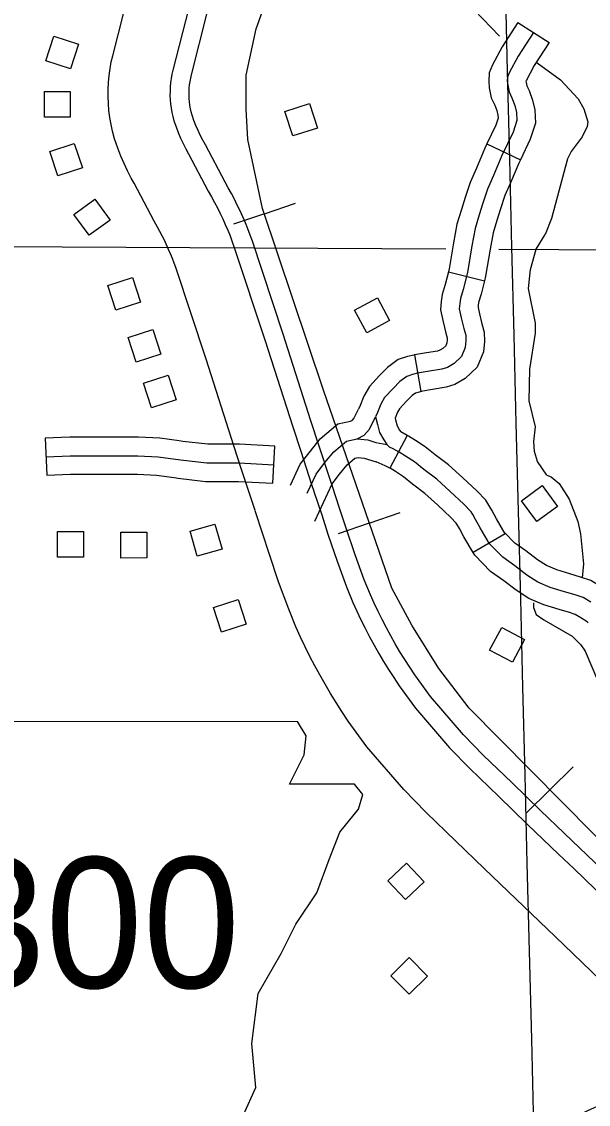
# Model space of a CAD drawing. Extents: x -19 to 366, y -4 to 359.
# Drawn here: x 141.61 to 142.043, y 200.393 to 201.221 of the extents above; entities that cross this region are included whole.
import ezdxf

# ---------------------------------------------------------------- set-up
doc = ezdxf.new("R2010")
doc.units = 0
for name, color, linetype in [('Level 10', 7, 'Continuous'), ('Level 21', 7, 'Continuous'), ('Level 31', 7, 'Continuous'), ('Level 32', 7, 'Continuous'), ('Level 35', 7, 'Continuous'), ('Level 40', 7, 'Continuous'), ('Level 5', 7, 'Continuous'), ('Level 56', 7, 'Continuous'), ('Level 60', 7, 'Continuous'), ('Level 63', 7, 'Continuous')]:
    doc.layers.add(name, color=color, linetype=linetype)

msp = doc.modelspace()

# ---------------------------------------------------------------- linework, layer by layer
at = {"layer": 'Level 10'}
msp.add_line((141.83348, 200.86212), (141.83351, 200.86202), dxfattribs=at)
for points in [[(141.78849, 200.84735), (141.78677, 200.85264), (141.77844, 200.87794), (141.77223, 200.89683), (141.751, 200.96326), (141.72783, 201.03334), (141.72666, 201.03661), (141.72531, 201.04013), (141.72385, 201.04373), (141.72239, 201.04716), (141.72079, 201.0507), (141.71915, 201.05418), (141.7175, 201.0575), (141.71572, 201.06091), (141.7139, 201.06427), (141.71123, 201.06893), (141.696, 201.09779), (141.69377, 201.10181), (141.69092, 201.10741), (141.68834, 201.11292), (141.68588, 201.11864), (141.68358, 201.12458), (141.68109, 201.13174), (141.67953, 201.13764), (141.6784, 201.1427), (141.67745, 201.14806), (141.67674, 201.15345), (141.67629, 201.15885), (141.67608, 201.16427), (141.67611, 201.16969), (141.67637, 201.17484), (141.67685, 201.18025), (141.67763, 201.18566), (141.67856, 201.19077), (141.67962, 201.1954), (141.6922, 201.24494)], [(141.7378, 201.23216), (141.72565, 201.18427), (141.72495, 201.18123), (141.72437, 201.17806), (141.7239, 201.1748), (141.72362, 201.17154), (141.72345, 201.16833), (141.72343, 201.16505), (141.72356, 201.16178), (141.72383, 201.15851), (141.72426, 201.15526), (141.72483, 201.15203), (141.72554, 201.14888), (141.72642, 201.14556), (141.72803, 201.1409), (141.72971, 201.13657), (141.73154, 201.13233), (141.73348, 201.12818), (141.73557, 201.12405), (141.73763, 201.12036), (141.75274, 201.09173), (141.75526, 201.08732), (141.75751, 201.08318), (141.7597, 201.07899), (141.76178, 201.07479), (141.76379, 201.07052), (141.76574, 201.06621), (141.76758, 201.06189), (141.76935, 201.0575), (141.77105, 201.05311), (141.77261, 201.04875), (141.79603, 200.9779), (141.81728, 200.91143), (141.82342, 200.89273), (141.83176, 200.86739), (141.83348, 200.86212)], [(141.84737, 200.86659), (141.84562, 200.87194), (141.83728, 200.89728), (141.83116, 200.91593), (141.80991, 200.98241), (141.78641, 201.0535), (141.78473, 201.0582), (141.78293, 201.06286), (141.78106, 201.06749), (141.7791, 201.07208), (141.77704, 201.07663), (141.77492, 201.08114), (141.7727, 201.08561), (141.77039, 201.09004), (141.76801, 201.09442), (141.76553, 201.09876), (141.75046, 201.12731), (141.74846, 201.13091), (141.7466, 201.13458), (141.74485, 201.13831), (141.74322, 201.14209), (141.74173, 201.14593), (141.74038, 201.14982), (141.73972, 201.15235), (141.73914, 201.1549), (141.73869, 201.15748), (141.73835, 201.16007), (141.73813, 201.16268), (141.73802, 201.16529), (141.73804, 201.16791), (141.73818, 201.17052), (141.7384, 201.17312), (141.73878, 201.17571), (141.73924, 201.17829), (141.73983, 201.18084), (141.75186, 201.22822)], [(141.83351, 200.86202), (141.83946, 200.84396), (141.84416, 200.82932), (141.85117, 200.80857), (141.85834, 200.78907), (141.86325, 200.7771), (141.8663, 200.77034), (141.86943, 200.76376), (141.87267, 200.75724), (141.87603, 200.75079), (141.87948, 200.7444), (141.88307, 200.73805), (141.88677, 200.73179), (141.89056, 200.72559), (141.89448, 200.71946), (141.8986, 200.71325), (141.91112, 200.69606), (141.93712, 200.66582), (141.95267, 200.64984), (141.97498, 200.6285), (141.99662, 200.60744), (142.02078, 200.58407), (142.03219, 200.57332), (142.05734, 200.54924)], [(142.06745, 200.55976), (142.04224, 200.5839), (142.03085, 200.59462), (142.00678, 200.61791), (141.98511, 200.639), (141.96295, 200.6602), (141.94789, 200.67568), (141.92257, 200.70513), (141.91058, 200.72158), (141.90671, 200.72742), (141.90294, 200.73333), (141.89927, 200.73931), (141.89571, 200.74536), (141.89225, 200.75146), (141.88892, 200.75764), (141.88568, 200.76386), (141.88255, 200.77014), (141.87954, 200.77648), (141.87665, 200.78287), (141.87195, 200.79436), (141.86493, 200.81343), (141.85802, 200.83388), (141.85334, 200.84847), (141.84737, 200.86659)], [(142.05296, 200.48772), (142.02455, 200.51508), (141.99958, 200.53899), (141.98809, 200.54982), (141.96364, 200.57346), (141.9421, 200.59443), (141.91933, 200.61621), (141.90217, 200.63385), (141.87397, 200.66664), (141.8597, 200.68623), (141.85479, 200.69364), (141.85042, 200.70048), (141.84619, 200.70739), (141.84207, 200.71437), (141.83804, 200.7215), (141.8342, 200.7286), (141.83047, 200.73576), (141.82684, 200.74307), (141.82334, 200.75043), (141.81975, 200.75836), (141.8142, 200.77192), (141.80652, 200.79281), (141.79918, 200.81451), (141.79443, 200.82932), (141.78854, 200.84721)]]:
    msp.add_lwpolyline(points, dxfattribs=at)
at = {"layer": 'Level 21'}
for p, q in [((141.82764, 200.67491), (141.821, 200.68599)), ((141.82604, 200.6605), (141.82764, 200.67491)), ((141.81483, 200.63807), (141.82604, 200.6605)), ((141.86449, 200.63807), (141.81483, 200.63807)), ((141.8709, 200.63006), (141.86449, 200.63807)), ((141.86769, 200.61884), (141.8709, 200.63006)), ((141.85328, 200.60122), (141.86769, 200.61884)), ((141.84527, 200.58039), (141.85328, 200.60122)), ((141.83565, 200.55476), (141.84527, 200.58039)), ((141.81963, 200.53073), (141.83565, 200.55476)), ((141.80842, 200.5083), (141.81963, 200.53073)), ((141.79079, 200.47786), (141.80842, 200.5083)), ((141.78599, 200.43941), (141.79079, 200.47786)), ((141.78919, 200.40576), (141.78599, 200.43941)), ((141.77958, 200.38494), (141.78919, 200.40576))]:
    msp.add_line(p, q, dxfattribs=at)
msp.add_lwpolyline([(141.53286, 200.68613), (141.821, 200.68599)], dxfattribs=at)
at = {"layer": 'Level 31'}
for p, q in [((141.62801, 200.90272), (141.6292, 200.87434)), ((141.80198, 200.86824), (141.80355, 200.89661))]:
    msp.add_line(p, q, dxfattribs=at)
for points in [[(141.73036, 200.90069), (141.71572, 200.90269), (141.6993, 200.90351), (141.64686, 200.90351), (141.62801, 200.90272)], [(141.80355, 200.89661), (141.77663, 200.89809), (141.75232, 200.89809), (141.73318, 200.9003), (141.73036, 200.90069)], [(141.6286, 200.88853), (141.64715, 200.8893), (141.69894, 200.8893), (141.7144, 200.88853), (141.73141, 200.88621), (141.7515, 200.88389), (141.77624, 200.88389), (141.80277, 200.88242)], [(141.6292, 200.87434), (141.64745, 200.8751), (141.69859, 200.8751), (141.71308, 200.87437), (141.72652, 200.87254)], [(141.72652, 200.87254), (141.72963, 200.87212), (141.75068, 200.86968), (141.77584, 200.86968), (141.80198, 200.86824)]]:
    msp.add_lwpolyline(points, dxfattribs=at)
at = {"layer": 'Level 32'}
for p, q in [((141.98934, 201.22087), (142.01332, 201.20564)), ((141.96572, 201.12807), (141.99133, 201.11577)), ((141.93633, 201.02999), (141.96389, 201.02308)), ((141.91048, 200.96645), (141.91526, 200.93845)), ((141.90485, 200.90488), (141.89148, 200.87981)), ((141.97975, 200.82961), (141.95529, 200.81516))]:
    msp.add_line(p, q, dxfattribs=at)
for points in [[(141.98934, 201.22087), (141.97746, 201.20217), (141.97008, 201.18845), (141.96742, 201.18227), (141.96713, 201.17593), (141.9676, 201.17081), (141.96911, 201.16318), (141.97187, 201.15755), (141.97339, 201.15343), (141.97417, 201.14992), (141.97432, 201.14762), (141.97255, 201.14227), (141.96572, 201.12807)], [(142.00133, 201.21326), (141.98973, 201.19499), (141.98289, 201.18227), (141.98149, 201.17903), (141.98136, 201.17625), (141.98168, 201.17285), (141.98268, 201.16776), (141.98495, 201.16314), (141.98704, 201.15745), (141.98827, 201.15194), (141.98867, 201.14577), (141.98574, 201.13694), (141.97711, 201.11898), (141.97077, 201.10378), (141.96621, 201.09341), (141.96269, 201.08264), (141.95977, 201.0736), (141.95667, 201.06327), (141.9543, 201.04988), (141.95086, 201.02952), (141.94762, 201.01663), (141.94551, 201.00953), (141.94498, 201.00589), (141.94468, 201.00183), (141.94617, 200.99483), (141.9481, 200.98669), (141.94953, 200.98162), (141.94966, 200.97714), (141.94917, 200.97222), (141.94639, 200.96532), (141.94061, 200.95981), (141.93558, 200.95689), (141.93122, 200.95555), (141.92189, 200.95399), (141.91279, 200.95244), (141.90898, 200.95147), (141.90455, 200.95005), (141.89913, 200.94606), (141.89398, 200.94078), (141.88737, 200.93376), (141.88454, 200.92877), (141.88203, 200.92245), (141.88062, 200.91894)], [(142.01332, 201.20564), (142.00199, 201.18781), (141.99569, 201.17609), (141.99565, 201.176), (141.99575, 201.17489), (141.99626, 201.17235), (141.99803, 201.16873), (142.0007, 201.16146), (142.00238, 201.15396), (142.00303, 201.14392), (141.99894, 201.1316), (141.99133, 201.11577)], [(141.96572, 201.12807), (141.96415, 201.12479), (141.95772, 201.10937), (141.95292, 201.09849), (141.94918, 201.08703), (141.94621, 201.07783), (141.94282, 201.06656), (141.9403, 201.0523), (141.93695, 201.03244), (141.93633, 201.02999)], [(141.99133, 201.11577), (141.99008, 201.11316), (141.98383, 201.09818), (141.97949, 201.08833), (141.9762, 201.07825), (141.97333, 201.06937), (141.97051, 201.05998), (141.96829, 201.04746), (141.96477, 201.0266), (141.96389, 201.02308)], [(141.93633, 201.02999), (141.93392, 201.02038), (141.93161, 201.01259), (141.93086, 201.00744), (141.93036, 201.00086), (141.93231, 200.99172), (141.93434, 200.98313), (141.93538, 200.97944), (141.93544, 200.97764), (141.93524, 200.97565), (141.93436, 200.97348), (141.93203, 200.97125), (141.92986, 200.96999), (141.92795, 200.9694), (141.91952, 200.968), (141.91048, 200.96645)], [(141.96389, 201.02308), (141.96133, 201.01288), (141.95942, 201.00646), (141.95911, 201.00433), (141.959, 201.00279), (141.96003, 200.99795), (141.96185, 200.99026), (141.96367, 200.98379), (141.96389, 200.97665), (141.9631, 200.9688), (141.95842, 200.95716), (141.9492, 200.94837), (141.94131, 200.94379), (141.93449, 200.94169), (141.92425, 200.93998), (141.91526, 200.93845)], [(141.91049, 200.96645), (141.90985, 200.96634), (141.90507, 200.96513), (141.898, 200.96288), (141.88977, 200.9568), (141.88373, 200.95061), (141.87586, 200.94226), (141.8717, 200.93493), (141.86884, 200.92772), (141.86767, 200.92482)], [(141.91574, 200.93853), (141.91289, 200.93781), (141.9111, 200.93723), (141.90849, 200.93531), (141.90424, 200.93095), (141.89888, 200.92526), (141.89737, 200.92261), (141.89559, 200.91812)], [(141.86154, 200.91574), (141.86291, 200.91647), (141.86411, 200.91783), (141.86767, 200.92482)], [(141.86653, 200.90229), (141.87184, 200.90515), (141.87594, 200.90975), (141.88062, 200.91894)], [(141.88062, 200.91894), (141.88221, 200.91324), (141.88367, 200.90709), (141.88683, 200.90143), (141.88918, 200.89802)], [(141.81549, 200.86673), (141.82296, 200.88275), (141.83081, 200.89285), (141.83839, 200.90228), (141.85187, 200.91359), (141.86154, 200.91574)], [(141.89559, 200.91812), (141.89596, 200.91679), (141.89704, 200.91229), (141.8989, 200.90894), (141.89987, 200.90754)], [(141.90485, 200.90488), (141.89987, 200.90754)], [(141.97975, 200.82961), (141.97298, 200.84107), (141.96951, 200.84754), (141.96715, 200.85151), (141.96498, 200.85519), (141.95798, 200.86233), (141.94734, 200.87242), (141.93647, 200.88237), (141.92627, 200.89004), (141.91865, 200.896), (141.91126, 200.90102), (141.90585, 200.90435), (141.90486, 200.90488)], [(141.82836, 200.86073), (141.83515, 200.8753), (141.84195, 200.88404), (141.84859, 200.89229), (141.85834, 200.90048), (141.86653, 200.90229)], [(141.86653, 200.90229), (141.87465, 200.90148), (141.88089, 200.89954), (141.88918, 200.89802)], [(142.04514, 200.77718), (142.03929, 200.78078), (142.03316, 200.78275), (142.02512, 200.78522), (142.01425, 200.78857), (142.00463, 200.79265), (141.99638, 200.798), (141.98707, 200.80504), (141.97786, 200.81158), (141.96778, 200.82195), (141.9606, 200.83409), (141.95713, 200.84056), (141.95493, 200.84428), (141.95363, 200.84648), (141.94802, 200.8522), (141.93766, 200.86202), (141.92739, 200.87143), (141.91763, 200.87876), (141.91027, 200.88452), (141.90355, 200.88909), (141.89878, 200.89202), (141.89408, 200.89453), (141.89124, 200.89573), (141.88918, 200.89802)], [(141.83406, 200.83933), (141.84735, 200.86784), (141.85309, 200.87523), (141.85879, 200.88231), (141.86481, 200.88736), (141.86738, 200.88793)], [(141.86738, 200.88793), (141.8718, 200.88749), (141.88107, 200.8846)], [(141.89148, 200.87981), (141.88796, 200.88169), (141.88107, 200.8846)], [(141.95529, 200.81516), (141.94822, 200.82712), (141.94476, 200.83358), (141.9427, 200.83705), (141.94227, 200.83777), (141.93806, 200.84207), (141.92798, 200.85163), (141.9183, 200.86049), (141.90898, 200.86749), (141.90189, 200.87304), (141.89583, 200.87716), (141.89171, 200.87969), (141.89148, 200.87981)], [(142.06132, 200.7833), (142.05902, 200.78519), (142.05268, 200.78922), (142.04527, 200.79378), (142.03742, 200.7963), (142.02929, 200.79879), (142.01913, 200.80193), (142.01132, 200.80524), (142.00454, 200.80964), (141.99547, 200.8165), (141.98714, 200.82241), (141.97914, 200.83063), (141.97975, 200.82961)], [(142.04332, 200.76132), (142.04233, 200.76213), (142.03761, 200.76514), (142.03331, 200.76778), (142.02891, 200.7692), (142.02094, 200.77164), (142.00937, 200.77521), (141.99794, 200.78006), (141.98822, 200.78636), (141.97867, 200.79359), (141.96859, 200.80074), (141.95641, 200.81326), (141.95529, 200.81516)]]:
    msp.add_lwpolyline(points, dxfattribs=at)
at = {"layer": 'Level 35'}
for points in [[(141.97547, 201.21026), (141.95627, 201.23022), (141.94227, 201.23932), (141.9332, 201.24311), (141.92298, 201.25069), (141.91541, 201.26321), (141.90102, 201.29469), (141.88663, 201.31858), (141.88285, 201.3273), (141.87679, 201.33716), (141.85447, 201.35119), (141.84389, 201.3546), (141.83632, 201.35991), (141.83077, 201.36278)], [(142.00416, 201.18991), (142.02201, 201.17697), (142.03555, 201.16238), (142.03997, 201.15474), (142.04293, 201.14477), (142.04248, 201.14115), (142.03855, 201.13326), (142.03017, 201.12219), (142.02731, 201.11642), (142.01507, 201.0709), (142.01033, 201.05866)], [(142.01163, 200.8743), (142.00443, 200.88492), (142.00216, 200.89251), (142.00177, 200.9001), (142.0029, 200.91148), (141.99797, 200.9312), (141.9987, 200.95548), (142.00283, 200.98317), (142.00283, 200.99076), (141.99751, 201.01731), (141.99901, 201.03172), (142.00353, 201.04728), (142.01033, 201.05866)], [(142.01163, 200.8743), (142.01499, 200.87321), (142.02103, 200.86808), (142.02861, 200.85616), (142.03522, 200.83909), (142.03741, 200.82948), (142.03965, 200.80659), (142.03855, 200.79594)], [(142.00135, 200.77685), (142.00128, 200.77305), (142.00353, 200.7678), (142.00917, 200.76361), (142.031, 200.75117), (142.03765, 200.74453), (142.04084, 200.7397), (142.05026, 200.71759), (142.06497, 200.67174), (142.0675, 200.65777), (142.07256, 200.64749), (142.09201, 200.62018), (142.1218, 200.58369), (142.15662, 200.55), (142.17478, 200.53366), (142.18538, 200.52221), (142.20212, 200.49653), (142.22057, 200.47678), (142.25052, 200.45945), (142.26982, 200.44314), (142.30026, 200.4099), (142.31018, 200.40223), (142.32505, 200.39394), (142.3467, 200.387)]]:
    msp.add_lwpolyline(points, dxfattribs=at)
at = {"layer": 'Level 40'}
for p, q in [((141.79557, 201.07454), (141.81928, 201.08248)), ((141.79557, 201.07454), (141.77187, 201.0666)), ((141.87579, 200.83776), (141.89943, 200.84589)), ((141.87579, 200.83776), (141.85215, 200.82963)), ((142.01393, 200.63367), (142.03172, 200.65124)), ((142.01393, 200.63367), (141.99615, 200.6161))]:
    msp.add_line(p, q, dxfattribs=at)
msp.add_lwpolyline([(143.12821, 199.9651), (143.10496, 199.98343), (143.07889, 199.99612), (143.04718, 200.0067), (142.99362, 200.01798), (142.70753, 200.07156), (142.66807, 200.08355), (142.63847, 200.09976), (142.60535, 200.12303), (142.52079, 200.19001), (142.27346, 200.38884), (142.18819, 200.46357), (142.07052, 200.57638), (141.95213, 200.69624), (141.92888, 200.72656), (141.90844, 200.7597), (141.89294, 200.7879), (141.84079, 200.93949), (141.79429, 201.07838), (141.78301, 201.13126), (141.7816, 201.15453), (141.7816, 201.18062), (141.78935, 201.21587), (141.79922, 201.24407)], dxfattribs=at)
msp.add_lwpolyline([(143.12821, 199.9651), (143.10496, 199.98343), (143.07889, 199.99612), (143.04718, 200.0067), (142.99362, 200.01798), (142.70753, 200.07156), (142.66807, 200.08355), (142.63847, 200.09976), (142.60535, 200.12303), (142.52079, 200.19001), (142.27346, 200.38884), (142.18819, 200.46357), (142.07052, 200.57638), (141.95213, 200.69624), (141.92888, 200.72656), (141.90844, 200.7597), (141.89294, 200.7879), (141.84079, 200.93949), (141.79429, 201.07838), (141.78301, 201.13126), (141.7816, 201.15453), (141.7816, 201.18062), (141.78935, 201.21587), (141.79922, 201.24407)], dxfattribs=at)
at = {"layer": 'Level 5'}
for points in [[(141.3959, 201.05041), (141.93429, 201.0476)], [(141.97488, 201.04739), (142.15846, 201.04643)]]:
    msp.add_lwpolyline(points, dxfattribs=at)
at = {"layer": 'Level 56'}
for points in [[(141.64728, 201.18551), (141.62852, 201.19155), (141.63458, 201.21037), (141.65334, 201.20433)], [(141.62743, 201.14831), (141.62743, 201.16803), (141.6472, 201.16803), (141.6472, 201.14831)], [(141.81136, 201.15281), (141.83011, 201.1589), (141.83623, 201.1401), (141.81748, 201.134)], [(141.63153, 201.12221), (141.65026, 201.12834), (141.65641, 201.10955), (141.63767, 201.10342)], [(141.666, 201.08561), (141.6776, 201.06967), (141.66161, 201.05804), (141.65001, 201.07398)], [(141.67602, 201.01957), (141.69477, 201.02567), (141.70089, 201.00687), (141.68214, 201.00077)], [(141.88199, 201.01005), (141.89131, 200.99268), (141.87389, 200.98333), (141.86457, 201.0007)], [(141.69156, 200.97974), (141.7103, 200.98584), (141.71642, 200.96704), (141.69767, 200.96094)], [(141.70321, 200.94477), (141.72195, 200.95087), (141.72807, 200.93207), (141.70932, 200.92597)], [(142.01986, 200.85057), (142.00402, 200.83884), (141.99225, 200.85473), (142.00809, 200.86646)], [(141.76322, 200.8179), (141.74426, 200.81249), (141.73884, 200.8315), (141.7578, 200.83691)], [(141.63747, 200.81172), (141.63747, 200.83144), (141.65724, 200.83144), (141.65724, 200.81172)], [(141.68588, 200.81102), (141.68586, 200.83073), (141.70563, 200.83076), (141.70566, 200.81105)], [(141.78163, 200.76043), (141.76287, 200.75436), (141.75678, 200.77317), (141.77554, 200.77924)], [(141.99451, 200.7486), (141.98525, 200.73121), (141.9678, 200.7405), (141.97706, 200.7579)], [(141.91784, 200.56322), (141.90351, 200.54968), (141.88993, 200.56406), (141.90426, 200.57759)], [(141.92027, 200.49112), (141.90622, 200.4773), (141.89235, 200.49139), (141.9064, 200.50522)]]:
    msp.add_lwpolyline(points, close=True, dxfattribs=at)
at = {"layer": 'Level 60'}
for points in [[(146.77834, 1.69699), (146.57878, 10.31313), (146.37852, 18.92942), (146.17757, 27.54584), (145.97591, 36.16241), (145.77356, 44.77911), (145.57052, 53.39596), (145.36679, 62.01295), (145.16236, 70.63008), (144.95724, 79.24735), (144.75142, 87.86477), (144.54492, 96.48232), (144.33773, 105.10002), (144.12986, 113.71787), (143.92129, 122.33585), (143.71204, 130.95398), (143.5021, 139.57225), (143.29148, 148.19067), (143.08018, 156.80923), (142.8682, 165.42794), (142.65553, 174.04679), (142.44218, 182.66579), (142.22816, 191.28493), (142.01345, 199.90421), (141.79807, 208.52365), (141.58202, 217.14322), (141.36528, 225.76295), (141.14788, 234.38282), (140.9298, 243.00284), (140.71105, 251.623), (140.49162, 260.24332), (140.27153, 268.86377), (140.05077, 277.48438), (139.82934, 286.10514), (139.60724, 294.72604), (139.38447, 303.34709), (139.16105, 311.96829), (138.93695, 320.58964), (138.7122, 329.21114), (138.48678, 337.83278), (138.2607, 346.45458)], [(0, 198.13258), (7.10141, 198.13701), (14.2028, 198.15029), (21.30418, 198.17244), (28.40552, 198.20345), (35.50682, 198.24331), (42.60806, 198.29203), (49.70923, 198.34961), (56.81033, 198.41605), (63.91134, 198.49135), (71.01225, 198.5755), (78.11305, 198.66852), (85.21373, 198.77039), (92.31428, 198.88112), (99.41468, 199.0007), (106.51492, 199.12915), (113.61501, 199.26645), (120.71491, 199.4126), (127.81463, 199.56762), (134.91415, 199.73149), (142.01345, 199.90421), (149.11254, 200.0858), (156.2114, 200.27623), (163.31001, 200.47553), (170.40837, 200.68367), (177.50646, 200.90068), (184.60427, 201.12653), (191.7018, 201.36125), (198.79903, 201.60481), (205.89596, 201.85723), (212.99256, 202.1185), (220.08883, 202.38862), (227.18475, 202.6676), (234.28033, 202.95542), (241.37554, 203.2521), (248.47037, 203.55763), (255.56482, 203.87201), (262.65887, 204.19524), (269.75251, 204.52732), (276.84573, 204.86824), (283.93852, 205.21802), (291.03086, 205.57664), (298.12276, 205.94411), (305.21419, 206.32042), (312.30515, 206.70559), (319.39562, 207.09959), (326.48559, 207.50244), (333.57505, 207.91414), (340.664, 208.33468)]]:
    msp.add_spline(points, degree=3, dxfattribs=at)
at = {"layer": 'Level 63'}
msp.add_arc((142.19839, 200.05514), 0.36738, 83.90461, 225.76352, dxfattribs=at)

# ---------------------------------------------------------------- texts
at = {"layer": 'Level 21'}
msp.add_text('300', height=0.1, dxfattribs=at).set_placement((141.55387, 200.48202))

doc.saveas('drawing.dxf')
